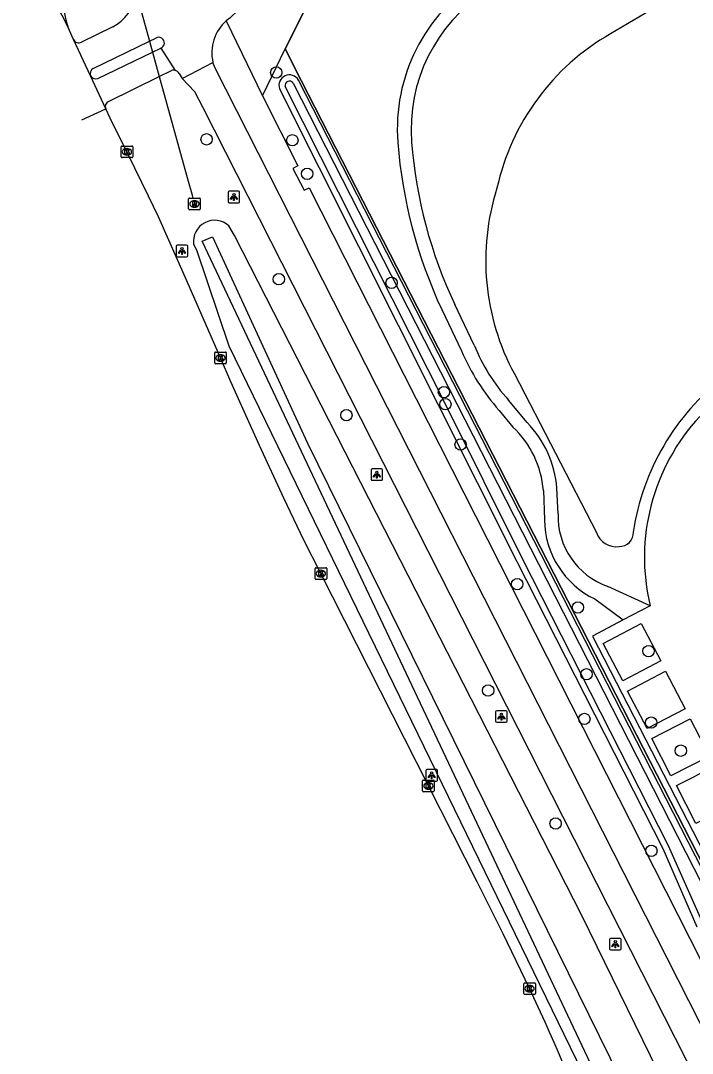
# Model space of a CAD drawing. Extents: x 159353 to 160616, y 385893 to 387321.
# Drawn here: x 159586.8 to 159644.6, y 386855.4 to 386944.2 of the extents above; entities that cross this region are included whole.
import ezdxf

# ---------------------------------------------------------------- set-up
doc = ezdxf.new("R2010")
doc.units = 0
for name, color, linetype in [('IMGEO_Berm_groen', 7, 'Continuous'), ('IMGEO_Boom', 7, 'Continuous'), ('IMGEO_Duiker', 7, 'Continuous'), ('IMGEO_Fietspad_gesloten', 7, 'Continuous'), ('IMGEO_Fietspad_open', 7, 'Continuous'), ('IMGEO_Groenvoorziening', 7, 'Continuous'), ('IMGEO_Hek', 7, 'Continuous'), ('IMGEO_Kolk', 7, 'Continuous'), ('IMGEO_Lichtpunt', 7, 'Continuous'), ('IMGEO_Meer_plas_ven_vijver', 7, 'Continuous'), ('IMGEO_Rijbaan_lokaal_gesloten', 7, 'Continuous'), ('IMGEO_Rioolput', 7, 'Continuous'), ('IMGEO_Voetpad_halfverhard', 7, 'Continuous'), ('IMGEO_Voetpad_open', 7, 'Continuous'), ('IMGEO_Waterloop', 7, 'Continuous')]:
    doc.layers.add(name, color=color, linetype=linetype)

msp = doc.modelspace()

# ---------------------------------------------------------------- linework, layer by layer
at = {"layer": 'IMGEO_Berm_groen'}
for points in [[(159605.24, 386925.715), (159604.746, 386926.56)], [(159652.315, 386834.726), (159649.318, 386838.329), (159641.024, 386855.233), (159635.104, 386867.299), (159605.24, 386925.715)], [(159601.71, 386924.965), (159601.957, 386924.489), (159604.746, 386916.227), (159638.287, 386847.384), (159640.061, 386843.743)]]:
    msp.add_lwpolyline(points, dxfattribs=at)
msp.add_arc((159603.524, 386925.199), 1.829, 48.07335, 187.35814, dxfattribs=at)
at = {"layer": 'IMGEO_Boom'}
for centre in [(159608.831, 386939.725), (159602.834, 386933.982), (159610.208, 386933.902), (159611.488, 386931.023), (159609.048, 386921.962), (159618.746, 386921.649), (159623.248, 386912.261), (159623.372, 386911.22), (159614.858, 386910.283), (159624.679, 386907.754), (159629.551, 386895.764), (159634.776, 386893.758), (159640.847, 386890.005), (159635.506, 386888.016), (159627.047, 386886.621), (159635.325, 386884.177), (159641.068, 386883.863), (159643.618, 386881.448), (159632.854, 386875.194), (159641.089, 386872.841)]:
    msp.add_circle(centre, 0.489, dxfattribs=at)
at = {"layer": 'IMGEO_Duiker'}
msp.add_lwpolyline([(159592.326, 386964.885), (159592.549, 386963.709), (159593.041, 386961.114), (159593.67, 386957.799), (159594.587, 386954.484), (159595.284, 386951.967), (159596.831, 386946.376), (159597.929, 386942.411), (159598.185, 386941.484), (159598.768, 386939.378), (159601.259, 386930.377), (159601.559, 386929.294), (159601.596, 386929.16), (159601.66, 386928.929)], dxfattribs=at)
at = {"layer": 'IMGEO_Fietspad_gesloten'}
for points in [[(159600.733, 386939.22), (159603.379, 386940.599)], [(159677.922, 386793.806), (159677.504, 386794.658), (159668.779, 386811.802), (159644.311, 386859.945), (159603.574, 386940.099), (159603.379, 386940.599)], [(159600.733, 386939.22), (159601.806, 386938.1), (159602.52, 386936.729), (159642.198, 386858.601), (159667.106, 386809.554), (159674.262, 386795.464), (159674.399, 386795.103), (159675.373, 386792.591)]]:
    msp.add_lwpolyline(points, dxfattribs=at)
at = {"layer": 'IMGEO_Fietspad_open'}
for points in [[(159605.543, 386945.096), (159604.823, 386944.402), (159604.531, 386944.171)], [(159594.771, 386943.639), (159592.071, 386942.336)], [(159593.072, 386940.069), (159597.929, 386942.411), (159598.473, 386942.673)], [(159598.904, 386941.83), (159600.123, 386939.908)], [(159600.478, 386939.649), (159600.733, 386939.22)]]:
    msp.add_lwpolyline(points, dxfattribs=at)
for centre, radius, start, end in [((159592.731, 386947.318), 4.207, 299.00533, 347.06086), ((159606.939, 386941.423), 3.654, 131.2216, 193.02851), ((159591.834, 386942.76), 0.486, 205.75608, 299.16837), ((159598.73, 386942.272), 0.476, 291.52142, 122.63711), ((159593.304, 386939.635), 0.492, 118.18392, 204.02688), ((159599.998, 386939.364), 0.558, 30.68462, 77.08808)]:
    msp.add_arc(centre, radius, start, end, dxfattribs=at)
at = {"layer": 'IMGEO_Groenvoorziening'}
for points in [[(159650.271, 386862.427), (159649.219, 386864.477), (159610.976, 386939.052), (159609.581, 386941.77)], [(159647.413, 386867.453), (159610.742, 386939.074)], [(159609.105, 386938.324), (159629.52, 386897.702), (159642.072, 386873.04), (159645.004, 386866.31)]]:
    msp.add_lwpolyline(points, dxfattribs=at)
msp.add_arc((159609.963, 386938.613), 0.905, 30.61833, 198.61193, dxfattribs=at)
at = {"layer": 'IMGEO_Hek'}
for points in [[(159644.224, 387010.886), (159609.581, 386941.77)], [(159609.581, 386941.77), (159610.976, 386939.052)], [(159610.976, 386939.052), (159649.219, 386864.477)]]:
    msp.add_lwpolyline(points, dxfattribs=at)
at = {"layer": 'IMGEO_Kolk'}
for p, q in [((159595.486, 386932.483), (159595.486, 386933.335)), ((159595.561, 386933.409), (159596.413, 386933.409)), ((159596.487, 386933.335), (159596.487, 386932.483)), ((159595.997, 386932.629), (159595.972, 386932.629)), ((159595.974, 386933.189), (159595.999, 386933.189)), ((159596.413, 386932.409), (159595.561, 386932.409)), ((159603.531, 386914.776), (159603.531, 386915.628)), ((159603.606, 386915.702), (159604.458, 386915.702)), ((159604.532, 386915.628), (159604.532, 386914.776)), ((159604.458, 386914.702), (159603.606, 386914.702)), ((159604.042, 386914.922), (159604.017, 386914.922)), ((159604.019, 386915.482), (159604.044, 386915.482)), ((159612.167, 386896.243), (159612.167, 386897.095)), ((159612.242, 386897.169), (159613.094, 386897.169)), ((159612.655, 386896.949), (159612.68, 386896.949)), ((159613.168, 386897.095), (159613.168, 386896.243)), ((159613.094, 386896.169), (159612.242, 386896.169)), ((159612.678, 386896.389), (159612.653, 386896.389)), ((159621.411, 386877.997), (159621.411, 386878.849)), ((159621.486, 386878.923), (159622.338, 386878.923)), ((159621.899, 386878.703), (159621.924, 386878.703)), ((159622.412, 386878.849), (159622.412, 386877.997)), ((159622.338, 386877.923), (159621.486, 386877.923)), ((159621.922, 386878.143), (159621.897, 386878.143)), ((159630.186, 386861.5), (159631.038, 386861.5)), ((159630.111, 386860.574), (159630.111, 386861.426)), ((159630.622, 386860.72), (159630.597, 386860.72)), ((159630.599, 386861.28), (159630.624, 386861.28)), ((159631.112, 386861.426), (159631.112, 386860.574)), ((159631.038, 386860.5), (159630.186, 386860.5))]:
    msp.add_line(p, q, dxfattribs=at)
for points in [[(159595.486, 386932.483), (159595.486, 386933.335)], [(159595.561, 386933.409), (159596.413, 386933.409)], [(159596.487, 386933.335), (159596.487, 386932.483)], [(159595.807, 386933.109), (159595.93, 386933.109), (159595.93, 386932.958), (159596.06, 386933.109), (159596.224, 386933.109), (159596.078, 386932.958), (159596.231, 386932.709), (159596.079, 386932.709), (159595.994, 386932.873), (159595.93, 386932.806), (159595.93, 386932.709), (159595.807, 386932.709), (159595.807, 386933.109)], [(159596.413, 386932.409), (159595.561, 386932.409)], [(159603.531, 386914.776), (159603.531, 386915.628)], [(159603.606, 386915.702), (159604.458, 386915.702)], [(159604.532, 386915.628), (159604.532, 386914.776)], [(159604.458, 386914.702), (159603.606, 386914.702)], [(159603.852, 386915.402), (159603.975, 386915.402), (159603.975, 386915.251), (159604.105, 386915.402), (159604.269, 386915.402), (159604.123, 386915.251), (159604.276, 386915.002), (159604.124, 386915.002), (159604.039, 386915.166), (159603.975, 386915.099), (159603.975, 386915.002), (159603.852, 386915.002), (159603.852, 386915.402)], [(159612.167, 386896.243), (159612.167, 386897.095)], [(159612.242, 386897.169), (159613.094, 386897.169)], [(159613.168, 386897.095), (159613.168, 386896.243)], [(159613.094, 386896.169), (159612.242, 386896.169)], [(159612.488, 386896.869), (159612.611, 386896.869), (159612.611, 386896.718), (159612.741, 386896.869), (159612.905, 386896.869), (159612.759, 386896.718), (159612.912, 386896.469), (159612.76, 386896.469), (159612.675, 386896.633), (159612.611, 386896.566), (159612.611, 386896.469), (159612.488, 386896.469), (159612.488, 386896.869)], [(159621.411, 386877.997), (159621.411, 386878.849)], [(159621.486, 386878.923), (159622.338, 386878.923)], [(159621.732, 386878.623), (159621.855, 386878.623), (159621.855, 386878.472), (159621.985, 386878.623), (159622.149, 386878.623), (159622.003, 386878.472), (159622.156, 386878.223), (159622.004, 386878.223), (159621.919, 386878.387), (159621.855, 386878.32), (159621.855, 386878.223), (159621.732, 386878.223), (159621.732, 386878.623)], [(159622.412, 386878.849), (159622.412, 386877.997)], [(159622.338, 386877.923), (159621.486, 386877.923)], [(159630.186, 386861.5), (159631.038, 386861.5)], [(159630.111, 386860.574), (159630.111, 386861.426)], [(159630.432, 386861.2), (159630.555, 386861.2), (159630.555, 386861.049), (159630.685, 386861.2), (159630.849, 386861.2), (159630.703, 386861.049), (159630.856, 386860.8), (159630.704, 386860.8), (159630.619, 386860.964), (159630.555, 386860.897), (159630.555, 386860.8), (159630.432, 386860.8), (159630.432, 386861.2)], [(159631.112, 386861.426), (159631.112, 386860.574)], [(159631.038, 386860.5), (159630.186, 386860.5)]]:
    msp.add_lwpolyline(points, dxfattribs=at)
for centre, start, end in [((159595.563, 386933.333), 91.55205, 178.44795), ((159595.563, 386933.333), 91.55205, 178.44795), ((159596.411, 386933.333), 1.55205, 88.44795), ((159596.411, 386933.333), 1.55205, 88.44795), ((159595.563, 386932.485), 181.55205, 268.44795), ((159595.563, 386932.485), 181.55205, 268.44795), ((159596.411, 386932.485), 271.55205, 358.44795), ((159596.411, 386932.485), 271.55205, 358.44795), ((159603.608, 386915.626), 91.55205, 178.44795), ((159603.608, 386915.626), 91.55205, 178.44795), ((159604.456, 386915.626), 1.55205, 88.44795), ((159604.456, 386915.626), 1.55205, 88.44795), ((159603.608, 386914.778), 181.55205, 268.44795), ((159603.608, 386914.778), 181.55205, 268.44795), ((159604.456, 386914.778), 271.55205, 358.44795), ((159604.456, 386914.778), 271.55205, 358.44795), ((159612.244, 386897.093), 91.55205, 178.44795), ((159612.244, 386897.093), 91.55205, 178.44795), ((159613.092, 386897.093), 1.55205, 88.44795), ((159613.092, 386897.093), 1.55205, 88.44795), ((159612.244, 386896.245), 181.55205, 268.44795), ((159612.244, 386896.245), 181.55205, 268.44795), ((159613.092, 386896.245), 271.55205, 358.44795), ((159613.092, 386896.245), 271.55205, 358.44795), ((159621.488, 386878.847), 91.55205, 178.44795), ((159621.488, 386878.847), 91.55205, 178.44795), ((159622.336, 386878.847), 1.55205, 88.44795), ((159622.336, 386878.847), 1.55205, 88.44795), ((159621.488, 386877.999), 181.55205, 268.44795), ((159621.488, 386877.999), 181.55205, 268.44795), ((159622.336, 386877.999), 271.55205, 358.44795), ((159622.336, 386877.999), 271.55205, 358.44795), ((159630.188, 386861.424), 91.55205, 178.44795), ((159630.188, 386861.424), 91.55205, 178.44795), ((159631.036, 386861.424), 1.55205, 88.44795), ((159631.036, 386861.424), 1.55205, 88.44795), ((159630.188, 386860.576), 181.55205, 268.44795), ((159630.188, 386860.576), 181.55205, 268.44795), ((159631.036, 386860.576), 271.55205, 358.44795), ((159631.036, 386860.576), 271.55205, 358.44795)]:
    msp.add_arc(centre, 0.0765, start, end, dxfattribs=at)
for centre, major_axis, ratio, start_param, end_param in [((159595.973, 386932.909), (-0.387, 0.002), 0.722429, 4.712389, 7.853982), ((159595.998, 386932.909), (-0.39, 0.002), 0.717154, 1.570796, 4.712389), ((159604.018, 386915.202), (-0.387, 0.002), 0.722429, 4.712389, 7.853982), ((159604.043, 386915.202), (-0.39, 0.002), 0.717154, 1.570796, 4.712389), ((159612.654, 386896.669), (-0.387, 0.002), 0.722429, 4.712389, 7.853982), ((159612.679, 386896.669), (-0.39, 0.002), 0.717154, 1.570796, 4.712389), ((159621.898, 386878.423), (-0.387, 0.002), 0.722429, 4.712389, 7.853982), ((159621.923, 386878.423), (-0.39, 0.002), 0.717154, 1.570796, 4.712389), ((159630.598, 386861), (-0.387, 0.002), 0.722429, 4.712389, 7.853982), ((159630.623, 386861), (-0.39, 0.002), 0.717154, 1.570796, 4.712389)]:
    msp.add_ellipse(centre, major_axis=major_axis, ratio=ratio, start_param=start_param, end_param=end_param, dxfattribs=at)
at = {"layer": 'IMGEO_Lichtpunt'}
for p, q in [((159604.682, 386929.439), (159604.682, 386928.632)), ((159604.682, 386929.439), (159604.682, 386928.632)), ((159605.584, 386929.534), (159604.776, 386929.534)), ((159605.584, 386929.534), (159604.776, 386929.534)), ((159605.678, 386928.632), (159605.678, 386929.439)), ((159605.678, 386928.632), (159605.678, 386929.439)), ((159604.776, 386928.538), (159605.584, 386928.538)), ((159604.776, 386928.538), (159605.584, 386928.538)), ((159600.218, 386924.792), (159600.218, 386923.985)), ((159600.218, 386924.792), (159600.218, 386923.985)), ((159601.12, 386924.887), (159600.312, 386924.887)), ((159601.12, 386924.887), (159600.312, 386924.887)), ((159601.214, 386923.985), (159601.214, 386924.792)), ((159601.214, 386923.985), (159601.214, 386924.792)), ((159600.312, 386923.891), (159601.12, 386923.891)), ((159600.312, 386923.891), (159601.12, 386923.891)), ((159616.978, 386905.582), (159616.978, 386904.775)), ((159616.978, 386905.582), (159616.978, 386904.775)), ((159617.88, 386905.677), (159617.072, 386905.677)), ((159617.88, 386905.677), (159617.072, 386905.677)), ((159617.974, 386904.775), (159617.974, 386905.582)), ((159617.974, 386904.775), (159617.974, 386905.582)), ((159617.072, 386904.681), (159617.88, 386904.681)), ((159617.072, 386904.681), (159617.88, 386904.681)), ((159627.695, 386884.788), (159627.695, 386883.981)), ((159627.695, 386884.788), (159627.695, 386883.981)), ((159628.597, 386884.883), (159627.789, 386884.883)), ((159628.597, 386884.883), (159627.789, 386884.883)), ((159628.691, 386883.981), (159628.691, 386884.788)), ((159628.691, 386883.981), (159628.691, 386884.788)), ((159627.789, 386883.887), (159628.597, 386883.887)), ((159627.789, 386883.887), (159628.597, 386883.887)), ((159621.693, 386879.733), (159621.693, 386878.926)), ((159621.693, 386879.733), (159621.693, 386878.926)), ((159622.595, 386879.828), (159621.787, 386879.828)), ((159622.595, 386879.828), (159621.787, 386879.828)), ((159622.689, 386878.926), (159622.689, 386879.733)), ((159622.689, 386878.926), (159622.689, 386879.733)), ((159621.787, 386878.832), (159622.595, 386878.832)), ((159621.787, 386878.832), (159622.595, 386878.832)), ((159637.489, 386865.226), (159637.489, 386864.419)), ((159637.489, 386865.226), (159637.489, 386864.419)), ((159638.391, 386865.321), (159637.583, 386865.321)), ((159638.391, 386865.321), (159637.583, 386865.321)), ((159638.485, 386864.419), (159638.485, 386865.226)), ((159638.485, 386864.419), (159638.485, 386865.226)), ((159637.583, 386864.325), (159638.391, 386864.325)), ((159637.583, 386864.325), (159638.391, 386864.325))]:
    msp.add_line(p, q, dxfattribs=at)
for points in [[(159605.056, 386929.103), (159605.095, 386929.075), (159604.907, 386928.813), (159604.869, 386928.84), (159605.056, 386929.103)], [(159605.158, 386929.055), (159605.205, 386929.055), (159605.205, 386928.733), (159605.158, 386928.733), (159605.158, 386929.055)], [(159605.268, 386929.075), (159605.306, 386929.102), (159605.493, 386928.84), (159605.454, 386928.812), (159605.268, 386929.075)], [(159600.592, 386924.456), (159600.631, 386924.428), (159600.443, 386924.166), (159600.405, 386924.193), (159600.592, 386924.456)], [(159600.694, 386924.408), (159600.741, 386924.408), (159600.741, 386924.086), (159600.694, 386924.086), (159600.694, 386924.408)], [(159600.804, 386924.428), (159600.842, 386924.455), (159601.029, 386924.193), (159600.99, 386924.165), (159600.804, 386924.428)], [(159617.352, 386905.246), (159617.391, 386905.218), (159617.203, 386904.956), (159617.165, 386904.983), (159617.352, 386905.246)], [(159617.454, 386905.198), (159617.501, 386905.198), (159617.501, 386904.876), (159617.454, 386904.876), (159617.454, 386905.198)], [(159617.564, 386905.218), (159617.602, 386905.245), (159617.789, 386904.983), (159617.75, 386904.955), (159617.564, 386905.218)], [(159628.069, 386884.452), (159628.108, 386884.424), (159627.92, 386884.162), (159627.882, 386884.189), (159628.069, 386884.452)], [(159628.171, 386884.404), (159628.218, 386884.404), (159628.218, 386884.082), (159628.171, 386884.082), (159628.171, 386884.404)], [(159628.281, 386884.424), (159628.319, 386884.451), (159628.506, 386884.189), (159628.467, 386884.161), (159628.281, 386884.424)], [(159622.067, 386879.397), (159622.106, 386879.369), (159621.918, 386879.107), (159621.88, 386879.134), (159622.067, 386879.397)], [(159622.169, 386879.349), (159622.216, 386879.349), (159622.216, 386879.027), (159622.169, 386879.027), (159622.169, 386879.349)], [(159622.279, 386879.369), (159622.317, 386879.396), (159622.504, 386879.134), (159622.465, 386879.106), (159622.279, 386879.369)], [(159637.863, 386864.89), (159637.902, 386864.862), (159637.714, 386864.6), (159637.676, 386864.627), (159637.863, 386864.89)], [(159637.965, 386864.842), (159638.012, 386864.842), (159638.012, 386864.52), (159637.965, 386864.52), (159637.965, 386864.842)], [(159638.075, 386864.862), (159638.113, 386864.889), (159638.3, 386864.627), (159638.261, 386864.599), (159638.075, 386864.862)]]:
    msp.add_lwpolyline(points, dxfattribs=at)
for centre in [(159605.181, 386929.237), (159600.717, 386924.59), (159617.477, 386905.38), (159628.194, 386884.586), (159622.192, 386879.531), (159637.988, 386865.024)]:
    msp.add_circle(centre, 0.0994, dxfattribs=at)
for centre, start, end in [((159604.776, 386929.439), 90, 180), ((159604.776, 386929.439), 90, 180), ((159605.584, 386929.439), 0, 90), ((159605.584, 386929.439), 0, 90), ((159604.776, 386928.632), 180, 270), ((159604.776, 386928.632), 180, 270), ((159605.584, 386928.632), 270, 0), ((159605.584, 386928.632), 270, 360), ((159600.312, 386924.792), 90, 180), ((159600.312, 386924.792), 90, 180), ((159601.12, 386924.792), 0, 90), ((159601.12, 386924.792), 0, 90), ((159600.312, 386923.985), 180, 270), ((159600.312, 386923.985), 180, 270), ((159601.12, 386923.985), 270, 0), ((159601.12, 386923.985), 270, 360), ((159617.072, 386905.582), 90, 180), ((159617.072, 386905.582), 90, 180), ((159617.88, 386905.582), 0, 90), ((159617.88, 386905.582), 0, 90), ((159617.072, 386904.775), 180, 270), ((159617.072, 386904.775), 180, 270), ((159617.88, 386904.775), 270, 0), ((159617.88, 386904.775), 270, 360), ((159627.789, 386884.788), 90, 180), ((159627.789, 386884.788), 90, 180), ((159628.597, 386884.788), 0, 90), ((159628.597, 386884.788), 0, 90), ((159627.789, 386883.981), 180, 270), ((159627.789, 386883.981), 180, 270), ((159628.597, 386883.981), 270, 0), ((159628.597, 386883.981), 270, 360), ((159621.787, 386879.733), 90, 180), ((159621.787, 386879.733), 90, 180), ((159622.595, 386879.733), 0, 90), ((159622.595, 386879.733), 0, 90), ((159621.787, 386878.926), 180, 270), ((159621.787, 386878.926), 180, 270), ((159622.595, 386878.926), 270, 0), ((159622.595, 386878.926), 270, 360), ((159637.583, 386865.226), 90, 180), ((159637.583, 386865.226), 90, 180), ((159638.391, 386865.226), 0, 90), ((159638.391, 386865.226), 0, 90), ((159637.583, 386864.419), 180, 270), ((159637.583, 386864.419), 180, 270), ((159638.391, 386864.419), 270, 0), ((159638.391, 386864.419), 270, 360)]:
    msp.add_arc(centre, 0.0946, start, end, dxfattribs=at)
at = {"layer": 'IMGEO_Meer_plas_ven_vijver'}
for points in [[(159640.994, 386945.06), (159637.563, 386943.049)], [(159629.307, 386913.82), (159636.365, 386900.211)]]:
    msp.add_lwpolyline(points, dxfattribs=at)
for centre, radius, start, end in [((159647.694, 386925.381), 20.366, 119.83147, 167.54718), ((159647.297, 386923.559), 20.457, 162.31471, 208.42831), ((159659.912, 386897.234), 20.595, 127.57289, 171.62428), ((159638.07, 386900.769), 1.794, 198.10969, 277.92177), ((159638.354, 386900.176), 1.185, 268.21891, 2.80503)]:
    msp.add_arc(centre, radius, start, end, dxfattribs=at)
at = {"layer": 'IMGEO_Rijbaan_lokaal_gesloten'}
for points in [[(159582.844, 386959.315), (159590.972, 386943.545)], [(159590.972, 386943.545), (159590.766, 386944.233), (159590.623, 386944.936), (159590.543, 386945.649), (159590.527, 386946.367), (159590.575, 386947.083), (159590.686, 386947.792), (159590.861, 386948.488), (159591.278, 386949.671), (159591.806, 386950.829), (159592.436, 386951.936), (159593.161, 386952.983), (159593.978, 386953.96)], [(159591.397, 386942.549), (159591.239, 386942.879), (159590.972, 386943.545)], [(159592.855, 386939.435), (159591.397, 386942.549)], [(159594.159, 386936.599), (159592.855, 386939.435)], [(159592.102, 386935.655), (159594.159, 386936.599)], [(159631.551, 386858.987), (159630.612, 386861), (159628.34, 386865.717), (159626.105, 386870.188), (159621.911, 386878.422), (159612.667, 386896.669), (159611.209, 386899.538), (159609.479, 386903.155), (159607.375, 386907.682), (159604.914, 386913.157), (159604.032, 386915.202), (159601.142, 386921.83), (159598.712, 386927.313), (159597.85, 386929.112), (159596.101, 386932.674), (159595.986, 386932.908), (159594.536, 386935.791), (159594.159, 386936.599)]]:
    msp.add_lwpolyline(points, dxfattribs=at)
msp.add_arc((159421.585, 386763.038), 230.85, 20.77415, 24.55923, dxfattribs=at)
at = {"layer": 'IMGEO_Rioolput'}
for p, q in [((159601.368, 386928.937), (159602.22, 386928.937)), ((159601.293, 386928.011), (159601.293, 386928.863)), ((159601.804, 386928.157), (159601.779, 386928.157)), ((159601.781, 386928.717), (159601.806, 386928.717)), ((159602.294, 386928.863), (159602.294, 386928.011)), ((159602.22, 386927.937), (159601.368, 386927.937))]:
    msp.add_line(p, q, dxfattribs=at)
for points in [[(159601.368, 386928.937), (159602.22, 386928.937)], [(159601.293, 386928.011), (159601.293, 386928.863)], [(159601.882, 386928.635), (159601.63, 386928.637), (159601.63, 386928.237)], [(159601.63, 386928.237), (159601.754, 386928.237), (159601.754, 386928.399), (159601.765, 386928.399)], [(159601.808, 386928.556), (159601.754, 386928.556), (159601.754, 386928.475)], [(159601.754, 386928.475), (159601.806, 386928.475)], [(159601.812, 386928.37), (159601.883, 386928.237), (159602.023, 386928.237), (159601.958, 386928.363)], [(159602.294, 386928.863), (159602.294, 386928.011)], [(159602.22, 386927.937), (159601.368, 386927.937)]]:
    msp.add_lwpolyline(points, dxfattribs=at)
for centre, radius, start, end in [((159601.37, 386928.861), 0.0765, 91.55205, 178.44795), ((159601.37, 386928.861), 0.0765, 91.55205, 178.44795), ((159602.218, 386928.861), 0.0765, 1.55205, 88.44795), ((159602.218, 386928.861), 0.0765, 1.55205, 88.44795), ((159601.37, 386928.013), 0.0765, 181.55205, 268.44795), ((159601.37, 386928.013), 0.0765, 181.55205, 268.44795), ((159601.764, 386928.346), 0.0533, 26.02933, 88.69889), ((159601.79, 386928.664), 0.19, 274.7715, 282.96867), ((159601.814, 386928.46), 0.0964, 77.00612, 93.18647), ((159601.828, 386928.517), 0.0378, 276.66336, 79.67722), ((159601.881, 386928.525), 0.109, 350.36119, 89.41601), ((159601.879, 386928.525), 0.112, 277.58423, 350.98172), ((159601.863, 386928.31), 0.108, 29.51342, 73.79051), ((159602.218, 386928.013), 0.0765, 271.55205, 358.44795), ((159602.218, 386928.013), 0.0765, 271.55205, 358.44795)]:
    msp.add_arc(centre, radius, start, end, dxfattribs=at)
for centre, major_axis, ratio, start_param, end_param in [((159601.78, 386928.437), (-0.387, 0.002), 0.722429, 4.712389, 7.853982), ((159601.805, 386928.437), (-0.39, 0.002), 0.717154, 1.570796, 4.712389)]:
    msp.add_ellipse(centre, major_axis=major_axis, ratio=ratio, start_param=start_param, end_param=end_param, dxfattribs=at)
at = {"layer": 'IMGEO_Voetpad_halfverhard'}
for points in [[(159623.065, 386919.351), (159624.758, 386915.808)], [(159625.849, 386916.296), (159624.181, 386919.779)], [(159630.402, 386909.654), (159628.804, 386911.581)], [(159627.993, 386910.689), (159629.173, 386909.253)], [(159631.802, 386903.804), (159631.893, 386901.28)], [(159633.059, 386901.815), (159632.97, 386904.002)], [(159640.981, 386893.898), (159637.334, 386895.553)], [(159636.221, 386894.488), (159638.668, 386892.685)]]:
    msp.add_lwpolyline(points, dxfattribs=at)
for centre, radius, start, end in [((159634.498, 386934.858), 15.264, 122.49751, 184.27102), ((159634.456, 386934.87), 14.031, 122.53488, 184.58305), ((159660.956, 386937.026), 41.811, 184.53427, 205.00819), ((159660.279, 386936.846), 39.929, 184.44838, 205.30466), ((159642.525, 386923.454), 19.342, 203.2852, 221.29724), ((159640.435, 386922.154), 15.718, 201.88079, 222.27186), ((159623.763, 386903.228), 9.239, 4.80337, 44.0662), ((159623.426, 386903.121), 8.404, 4.65833, 46.85386), ((159639.52, 386901.635), 6.463, 178.40808, 250.23379), ((159639.522, 386901.366), 7.629, 180.64789, 244.36434)]:
    msp.add_arc(centre, radius, start, end, dxfattribs=at)
at = {"layer": 'IMGEO_Voetpad_open'}
for points in [[(159609.581, 386941.77), (159644.224, 387010.886)], [(159604.531, 386944.171), (159607.646, 386937.723)], [(159593.48, 386939.221), (159598.185, 386941.484), (159598.904, 386941.83)], [(159607.646, 386937.723), (159609.581, 386941.77)], [(159594.4, 386937.239), (159598.768, 386939.378), (159599.822, 386939.894)], [(159607.646, 386937.723), (159610.695, 386931.715), (159610.265, 386931.488), (159611.22, 386929.607), (159611.656, 386929.821), (159646.435, 386861.296), (159646.782, 386860.612)], [(159640.981, 386893.898), (159638.668, 386892.685)], [(159638.668, 386892.685), (159636.023, 386891.297), (159650.765, 386862.684), (159650.271, 386862.427)], [(159638.631, 386887.449), (159636.945, 386890.666), (159640.206, 386892.374), (159641.891, 386889.157), (159638.631, 386887.449)], [(159640.726, 386883.343), (159639.033, 386886.577), (159642.296, 386888.285), (159643.989, 386885.051), (159640.726, 386883.343)], [(159642.764, 386879.283), (159641.123, 386882.503), (159644.438, 386884.193), (159646.079, 386880.972), (159642.764, 386879.283)], [(159644.91, 386875.185), (159643.247, 386878.449), (159646.538, 386880.125), (159648.2, 386876.861), (159644.91, 386875.185)]]:
    msp.add_lwpolyline(points, dxfattribs=at)
for centre, radius, start, end in [((159599.997, 386939.372), 0.551, 76.79243, 108.53357), ((159593.276, 386939.646), 0.471, 206.58225, 295.61535), ((159594.607, 386936.796), 0.489, 115.00732, 203.72369), ((159658.295, 386898.053), 17.805, 137.08391, 193.49446)]:
    msp.add_arc(centre, radius, start, end, dxfattribs=at)
at = {"layer": 'IMGEO_Waterloop'}
for points in [[(159610.279, 386938.815), (159646.862, 386867.192)], [(159645.535, 386866.57), (159642.551, 386873.269), (159629.994, 386897.941), (159623.372, 386911.22), (159609.6, 386938.522)], [(159602.446, 386925.241), (159603.35, 386925.603), (159611.51, 386907.88), (159645.574, 386838.731), (159647.531, 386835.795), (159653.787, 386828.773), (159656.68, 386822.901), (159664.255, 386806.731), (159662.936, 386806.199), (159659.084, 386813.518), (159652.659, 386826.476), (159651.297, 386828.859), (159645.382, 386835.284), (159641.467, 386842.688), (159602.446, 386925.241)]]:
    msp.add_lwpolyline(points, dxfattribs=at)
msp.add_arc((159609.964, 386938.613), 0.375, 32.6957, 193.98633, dxfattribs=at)

doc.saveas('drawing.dxf')
